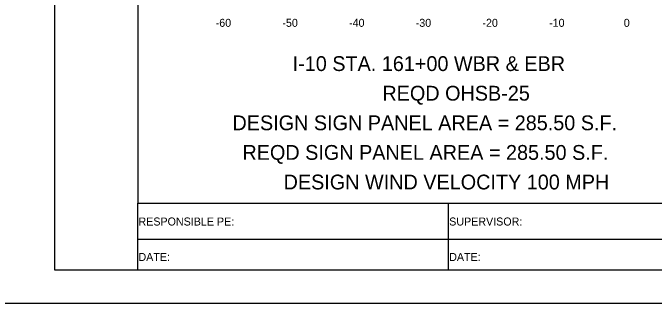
# Model space of a CAD drawing. Extents: x 1797809 to 2198143, y 249608 to 1237864.
# Drawn here: x 2197256 to 2197352.1, y 1237118 to 1237161.6 of the extents above; entities that cross this region are included whole.
import ezdxf

# ---------------------------------------------------------------- set-up
doc = ezdxf.new("R2010")
doc.units = 0
for name, color, linetype in [('10', 7, 'Continuous'), ('GSCOLORFILL', 7, 'Continuous'), ('GSOUTLINE', 7, 'Continuous'), ('GSSHT', 7, 'Continuous'), ('Level 45', 7, 'Continuous'), ('Level 55', 7, 'Continuous')]:
    doc.layers.add(name, color=color, linetype=linetype)

msp = doc.modelspace()

# ---------------------------------------------------------------- linework, layer by layer
at = {"layer": 'GSCOLORFILL'}
for p, q in [((2197274.707, 1237123.036), (2197274.707, 1237133.046)), ((2197321.229, 1237133.046), (2197321.229, 1237123.036)), ((2197274.707, 1237127.646), (2197430.334, 1237127.646))]:
    msp.add_line(p, q, dxfattribs=at)
msp.add_lwpolyline([(2197262.21, 1237123.036), (2197584.71, 1237123.036), (2197584.71, 1237333.036), (2197262.21, 1237333.036)], close=True, dxfattribs=at)
at = {"layer": 'GSSHT'}
msp.add_lwpolyline([(2197249.71, 1237118.036), (2197589.71, 1237118.036), (2197589.71, 1237338.036), (2197249.71, 1237338.036)], close=True, dxfattribs=at)
at = {"layer": 'Level 45'}
msp.add_lwpolyline([(2197274.707, 1237133.046), (2197574.707, 1237133.046), (2197574.707, 1237323.046), (2197274.707, 1237323.046)], close=True, dxfattribs=at)

# ---------------------------------------------------------------- texts
at = {"layer": '10'}
for s, p in [('-60', (2197286.386, 1237159.506)), ('-50', (2197296.386, 1237159.506)), ('-40', (2197306.386, 1237159.506)), ('-30', (2197316.386, 1237159.506)), ('-20', (2197326.386, 1237159.506)), ('-10', (2197336.386, 1237159.506)), ('0', (2197347.589, 1237159.506))]:
    msp.add_text(s, height=1.2, dxfattribs=at).set_placement(p)
at = {"layer": 'GSOUTLINE'}
for s, p in [('RESPONSIBLE PE:', (2197274.801, 1237129.69)), ('SUPERVISOR:', (2197321.405, 1237129.69)), ('DATE:', (2197274.801, 1237124.371)), ('DATE:', (2197321.405, 1237124.371))]:
    msp.add_text(s, height=1.2, rotation=360, dxfattribs=at).set_placement(p)
at = {"layer": 'Level 55'}
for s, p in [('I-10 STA. 161+00 WBR & EBR', (2197297.929, 1237152.873)), ('REQD OHSB-25', (2197311.386, 1237148.431)), ('DESIGN SIGN PANEL AREA = 285.50 S.F.', (2197288.897, 1237143.989)), ('REQD SIGN PANEL AREA = 285.50 S.F.', (2197290.395, 1237139.547)), ('DESIGN WIND VELOCITY 100 MPH', (2197296.567, 1237135.106))]:
    msp.add_text(s, height=2.22092, dxfattribs=at).set_placement(p)

doc.saveas('drawing.dxf')
